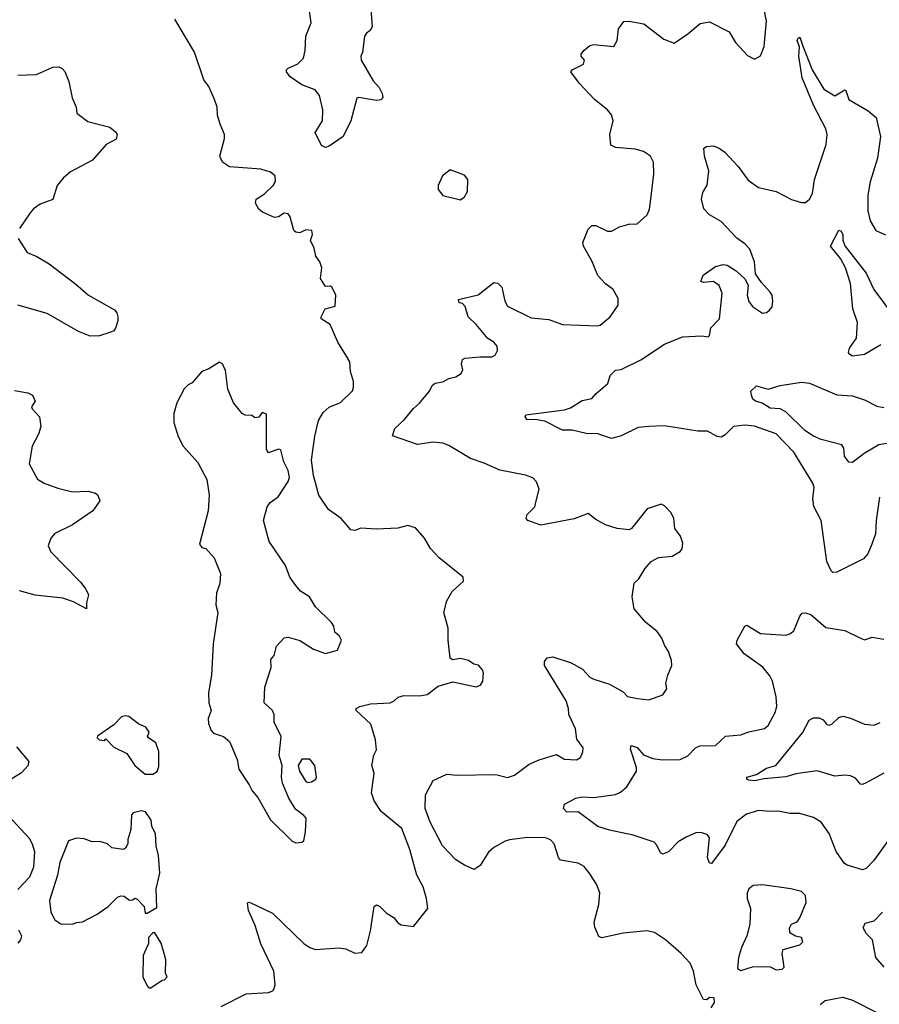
# Model space of a CAD drawing. Extents: x 2199565 to 2323334, y 894172 to 1018966.
# Tile 396 of 440: x 2279795 to 2284181, y 1003655 to 1008682. Entities that reach past the tile are written whole.
import ezdxf

# ---------------------------------------------------------------- set-up
doc = ezdxf.new("R2010")
doc.units = 0

msp = doc.modelspace()

# ---------------------------------------------------------------- linework, layer by layer
at = {"layer": '0CON10XD'}
for points in [[(2282183.7, 1007053.7), (2282125, 1007125.6), (2282083.8, 1007165), (2282067.7, 1007217.7), (2282055, 1007232.5), (2282037, 1007237), (2282033.6, 1007253.6), (2282135, 1007277.3), (2282215, 1007339.2), (2282235, 1007335.8), (2282255.4, 1007315.4), (2282270.4, 1007245), (2282285, 1007220), (2282405, 1007159.4), (2282495, 1007151.2), (2282565, 1007126), (2282745, 1007119.2), (2282757.3, 1007122.7), (2282808.8, 1007165), (2282848.8, 1007225), (2282848.8, 1007258.8), (2282823.8, 1007305), (2282785, 1007333.8), (2282745.8, 1007375), (2282715, 1007450), (2282672.5, 1007525), (2282668.8, 1007545), (2282695, 1007612.5), (2282715, 1007631.2), (2282735, 1007631.2), (2282795, 1007601.2), (2282815, 1007602), (2282855, 1007623.8), (2282903, 1007637), (2282945, 1007640), (2282996.2, 1007685), (2283008, 1007715), (2283015.8, 1007765), (2283030.8, 1007895), (2283029.2, 1007955), (2283013.8, 1007985), (2282978.1, 1008008.1), (2282935, 1008020), (2282835, 1008029.2), (2282811.9, 1008041.9), (2282805.8, 1008095), (2282824, 1008165), (2282815.7, 1008195.7), (2282795, 1008221.2), (2282728, 1008275), (2282651.2, 1008355), (2282607.5, 1008415), (2282613.9, 1008426.1), (2282672.5, 1008455), (2282676.7, 1008475), (2282660, 1008495), (2282660, 1008505), (2282673.3, 1008525), (2282705, 1008550), (2282725, 1008555.7), (2282827.5, 1008545), (2282843.3, 1008575), (2282851.2, 1008635), (2282878.3, 1008671.7), (2282903.6, 1008673.6), (2282980, 1008660), (2283082, 1008582), (2283135, 1008562.5), (2283205, 1008610), (2283267.7, 1008662.3), (2283315, 1008671.2), (2283415, 1008620), (2283448, 1008565), (2283509.3, 1008499.3), (2283545, 1008480), (2283575, 1008497.5), (2283593.8, 1008545), (2283605.8, 1008675), (2283566.7, 1008865)], [(2281586.4, 1008735), (2281593.3, 1008645), (2281583.9, 1008626.1), (2281565, 1008613.3), (2281555, 1008597.5), (2281545, 1008513.8), (2281536.5, 1008495), (2281537.5, 1008475), (2281599.1, 1008369.1), (2281630, 1008335), (2281645.6, 1008305), (2281647.6, 1008282.4), (2281637.4, 1008272.6), (2281615, 1008268.5), (2281525, 1008284.2), (2281515, 1008281.2), (2281484.4, 1008165), (2281446, 1008085), (2281375, 1008035.8), (2281355, 1008028.8), (2281335, 1008040), (2281302.5, 1008105), (2281340.5, 1008165), (2281342, 1008222), (2281324.6, 1008294.6), (2281303.6, 1008323.6), (2281235, 1008348.5), (2281175, 1008390.6), (2281156, 1008415), (2281156, 1008425), (2281165, 1008434), (2281215, 1008455.6), (2281242.9, 1008485), (2281251.9, 1008525), (2281255, 1008597.5), (2281282.7, 1008665), (2281258.5, 1008835)], [(2280823.8, 1003645), (2280951.7, 1003708.3), (2281065, 1003716.2), (2281086.1, 1003723.9), (2281093.9, 1003736.1), (2281098, 1003755), (2281092.2, 1003825), (2281025, 1003963.3), (2280997.6, 1004057.6), (2280962.5, 1004135), (2280958.3, 1004171.7), (2280962.5, 1004177.5), (2280975, 1004173.3), (2281085, 1004121.2), (2281245.5, 1003965.5), (2281276.2, 1003945), (2281305, 1003935.7), (2281425, 1003944.3), (2281458.8, 1003938.8), (2281505, 1003916.7), (2281540.7, 1003919.3), (2281566.2, 1003955), (2281585, 1004030), (2281603.8, 1004155), (2281615, 1004162.5), (2281632.5, 1004155), (2281665, 1004122.5), (2281706.4, 1004096.4), (2281723.6, 1004073.6), (2281741.7, 1004061.7), (2281805, 1004052.5), (2281877.5, 1004145), (2281871.2, 1004195), (2281853.8, 1004255), (2281822, 1004315), (2281785.6, 1004445), (2281745, 1004552), (2281640.3, 1004640.3), (2281604.7, 1004694.7), (2281590.7, 1004735), (2281604.5, 1004835), (2281592.5, 1004875), (2281602, 1004928), (2281615.8, 1004955), (2281611.1, 1005005), (2281586.2, 1005086.2), (2281512.5, 1005155), (2281512.5, 1005165), (2281530, 1005175), (2281585, 1005188.9), (2281685, 1005193.8), (2281706.1, 1005203.9), (2281726.4, 1005223.6), (2281755, 1005232.5), (2281835, 1005230), (2281875, 1005236.2), (2281930.5, 1005279.5), (2282005, 1005302), (2282125, 1005276.7), (2282145.9, 1005284.1), (2282158.8, 1005305), (2282161.2, 1005345), (2282156.4, 1005363.6), (2282135.8, 1005385.8), (2282112.3, 1005392.3), (2282085, 1005410), (2282045, 1005421.2), (2282003.8, 1005413.8), (2281992, 1005422), (2281981.4, 1005515), (2281982, 1005575), (2281958.6, 1005655), (2281974, 1005715), (2282002.5, 1005762.5), (2282060, 1005815), (2282057.5, 1005835), (2281935, 1005933.8), (2281892.1, 1005982.1), (2281861.2, 1006035), (2281815, 1006087.5), (2281775, 1006100), (2281725, 1006086.7), (2281615, 1006080), (2281536.1, 1006086.1), (2281505, 1006074), (2281485, 1006076.7), (2281436.2, 1006135), (2281371.1, 1006181.1), (2281321.5, 1006255), (2281294.1, 1006355), (2281283.7, 1006433.7), (2281300.4, 1006555), (2281320.4, 1006635), (2281343, 1006677), (2281375, 1006703.5), (2281431.8, 1006728.2), (2281493, 1006787), (2281499.2, 1006805), (2281498.1, 1006835), (2281483.3, 1006885), (2281479.2, 1006935), (2281463.6, 1006963.6), (2281418.6, 1007035), (2281379.4, 1007125), (2281334.2, 1007155), (2281332.9, 1007165), (2281354.3, 1007205.7), (2281405, 1007220), (2281408.8, 1007275), (2281390, 1007315), (2281381.7, 1007321.7), (2281355, 1007320), (2281330, 1007360), (2281336.7, 1007415), (2281325.9, 1007445.9), (2281306.7, 1007475), (2281297.5, 1007515), (2281278.8, 1007555), (2281288.8, 1007585), (2281286.7, 1007605), (2281255, 1007608.8), (2281225, 1007593.3), (2281205, 1007596.7), (2281193.8, 1007605), (2281176.2, 1007675), (2281165, 1007691.2), (2281145, 1007694), (2281115, 1007675.8), (2281095, 1007672.5), (2281035, 1007699.2), (2281016, 1007715), (2280998.8, 1007745), (2281002, 1007765), (2281045, 1007792.5), (2281088, 1007835), (2281100.8, 1007855), (2281098.8, 1007885), (2281075, 1007902.5), (2281025, 1007918.6), (2280865, 1007930.8), (2280830, 1007955), (2280815.8, 1007985), (2280840, 1008075), (2280840, 1008095), (2280818.8, 1008148.8), (2280804.3, 1008195), (2280802.5, 1008235), (2280788.6, 1008275), (2280759.7, 1008339.7), (2280734.4, 1008374.4), (2280686.7, 1008515), (2280587.5, 1008685)], [(2284182.9, 1006245), (2284165.5, 1006125), (2284162.4, 1006057.6), (2284144, 1006005), (2284122, 1005955), (2284100.6, 1005929.4), (2283965, 1005860.8), (2283945, 1005860), (2283935, 1005868.8), (2283914.4, 1005915), (2283884.3, 1006125), (2283846.9, 1006196.9), (2283842.5, 1006235), (2283848.6, 1006295), (2283842.9, 1006315), (2283745, 1006474.4), (2283655, 1006567.1), (2283545, 1006606.2), (2283495, 1006611.9), (2283436.7, 1006605), (2283395, 1006562), (2283375, 1006550.8), (2283353.4, 1006553.4), (2283305, 1006580.8), (2283255, 1006580.9), (2283085, 1006608.8), (2283005, 1006604.6), (2282951, 1006599), (2282865, 1006557.7), (2282815, 1006544.4), (2282745, 1006568.1), (2282685, 1006568.8), (2282615, 1006585.4), (2282565, 1006586.4), (2282475, 1006631.8), (2282425, 1006640), (2282385, 1006639.2), (2282374, 1006655), (2282378, 1006665), (2282575, 1006690), (2282605, 1006700), (2282665, 1006738), (2282715, 1006747.5), (2282736.1, 1006773.9), (2282796.7, 1006825), (2282807.5, 1006865), (2282835, 1006893.3), (2282865, 1006896.7), (2282965, 1006944.4), (2283085, 1007025.5), (2283176.6, 1007063.4), (2283275, 1007067.5), (2283307.8, 1007062.2), (2283315, 1007070), (2283321.7, 1007108.3), (2283365.5, 1007154.5), (2283379.4, 1007285), (2283364.3, 1007324.3), (2283335.6, 1007345.6), (2283285, 1007340.8), (2283271.2, 1007345), (2283283.2, 1007376.8), (2283345, 1007422), (2283385, 1007432.5), (2283405, 1007429.2), (2283450.2, 1007400.2), (2283497.1, 1007357.1), (2283512, 1007325), (2283507.5, 1007275), (2283515, 1007243.3), (2283535, 1007216.7), (2283585, 1007183.3), (2283605, 1007186.7), (2283621.7, 1007198.3), (2283633.9, 1007216.1), (2283638, 1007245), (2283634, 1007275), (2283625, 1007290), (2283579.5, 1007339.5), (2283548.8, 1007385), (2283544.2, 1007445), (2283520.6, 1007510.6), (2283495, 1007538.1), (2283455, 1007566.9), (2283375, 1007651.9), (2283315, 1007685.8), (2283285.7, 1007715.7), (2283274.2, 1007765.8), (2283281.2, 1007798.8), (2283302.3, 1007837.7), (2283310.7, 1007909.3), (2283290, 1007985), (2283286.7, 1008025), (2283300, 1008035), (2283335, 1008038), (2283365, 1008025.8), (2283392.5, 1008005), (2283461.3, 1007931.3), (2283512.8, 1007862.8), (2283565, 1007825.7), (2283655, 1007804.2), (2283733.2, 1007763.2), (2283785, 1007748.6), (2283805, 1007749.2), (2283825.7, 1007765), (2283841.1, 1007795), (2283850, 1007865), (2283909.6, 1008045), (2283915.3, 1008095), (2283907.8, 1008125), (2283845.5, 1008245.5), (2283788.4, 1008385), (2283770.9, 1008495), (2283773.6, 1008543.6), (2283762.9, 1008575), (2283765, 1008586), (2283775, 1008592), (2283788.8, 1008551.2), (2283838.8, 1008425), (2283897.7, 1008327.7), (2283955, 1008292.9), (2284005, 1008323.1), (2284010.9, 1008320.9), (2284026.2, 1008275), (2284125, 1008216), (2284165, 1008182.5), (2284187.5, 1008085), (2284172.7, 1007975), (2284135, 1007853.3), (2284122.9, 1007785), (2284123.5, 1007705), (2284134.4, 1007654.4), (2284163.8, 1007605), (2284213, 1007583)], [(2279785, 1008398), (2279881.7, 1008401.7), (2279965, 1008439.2), (2279995, 1008441.2), (2280012.3, 1008432.3), (2280025, 1008417.5), (2280045.8, 1008365.8), (2280063, 1008283), (2280083.8, 1008235), (2280086.7, 1008205), (2280142.7, 1008162.7), (2280255, 1008132.5), (2280285, 1008108.8), (2280292, 1008095), (2280287.7, 1008072.3), (2280236.2, 1008045), (2280166, 1007964), (2280055, 1007905.7), (2280017.1, 1007872.9), (2279987.1, 1007835), (2279965, 1007763.8), (2279900.3, 1007739.7), (2279865, 1007716), (2279848.8, 1007695), (2279793.8, 1007615)], [(2282045, 1007762.5), (2282065, 1007777.5), (2282080, 1007805), (2282082.5, 1007865), (2282065, 1007887.5), (2281992.5, 1007915), (2281952, 1007885), (2281931.2, 1007835), (2281930, 1007815), (2281955, 1007783.8), (2282045, 1007762.5)], [(2284188.5, 1007021.5), (2284105, 1006972.9), (2284045, 1006963.8), (2284026.4, 1006976.4), (2284023.3, 1006985), (2284030, 1007005), (2284064.1, 1007055.9), (2284069.4, 1007135), (2284045.6, 1007205), (2284033.5, 1007335), (2284008.5, 1007415), (2283982.8, 1007462.8), (2283932, 1007525), (2283975, 1007607.8), (2283985, 1007604), (2283995.3, 1007585.3), (2283994.5, 1007555.5), (2284005, 1007528), (2284115, 1007388.1), (2284154.1, 1007304.1), (2284251.3, 1007171.3)], [(2279786.7, 1007565), (2279833.2, 1007493.2), (2279882.7, 1007472.7), (2279945.5, 1007435.5), (2280082.2, 1007332.2), (2280146.2, 1007275), (2280279.7, 1007199.7), (2280291.2, 1007185), (2280296.2, 1007165), (2280296.1, 1007143.9), (2280283.9, 1007106.1), (2280275, 1007093.8), (2280255, 1007084), (2280202, 1007068), (2280155, 1007065.8), (2280095, 1007089.2), (2279935, 1007181.9), (2279785.6, 1007224.4)], [(2283323, 1003637), (2283340, 1003665), (2283338.3, 1003688.3), (2283315, 1003690), (2283301.7, 1003678.3), (2283285, 1003680), (2283246.7, 1003755), (2283233.3, 1003825), (2283216.7, 1003865), (2283170, 1003915), (2283090, 1003985), (2283035, 1004021.2), (2282995, 1004031.2), (2282875, 1004019.2), (2282765, 1003994), (2282750.8, 1004000.8), (2282729.5, 1004049.5), (2282727.1, 1004075), (2282750.8, 1004165), (2282756.2, 1004225), (2282738.3, 1004268.3), (2282705, 1004322), (2282675, 1004358.6), (2282645, 1004375.6), (2282555, 1004390.8), (2282544.6, 1004404.6), (2282521.9, 1004475), (2282504, 1004495), (2282477.5, 1004505), (2282386.2, 1004506.2), (2282295, 1004495.5), (2282272.3, 1004487.7), (2282213.8, 1004456.2), (2282187.2, 1004432.8), (2282145, 1004363.8), (2282115, 1004344), (2282065, 1004365.8), (2282019.2, 1004395), (2281952, 1004465), (2281889.2, 1004585), (2281864, 1004655), (2281866.2, 1004725), (2281905, 1004798.1), (2281975, 1004830.8), (2282025, 1004824.6), (2282225, 1004828), (2282285, 1004813.8), (2282319.2, 1004825), (2282395, 1004881.4), (2282445, 1004903.1), (2282535, 1004931.4), (2282575, 1004907.5), (2282636.9, 1004903.1), (2282656.7, 1004915), (2282668, 1004945), (2282670, 1004965), (2282638.4, 1005008.4), (2282631.4, 1005061.4), (2282596.7, 1005135), (2282595.5, 1005165), (2282583.8, 1005205), (2282473.8, 1005385), (2282473.3, 1005405), (2282486.4, 1005423.6), (2282515, 1005428.8), (2282608.6, 1005398.6), (2282666.1, 1005366.1), (2282705, 1005325.8), (2282725, 1005314.3), (2282805, 1005290), (2282875, 1005250), (2282896.4, 1005226.4), (2282946.8, 1005216.8), (2283005, 1005209.2), (2283077.5, 1005235), (2283096.7, 1005265), (2283092.5, 1005295), (2283102.5, 1005335), (2283122.5, 1005385), (2283121.2, 1005411.2), (2283105.6, 1005455.6), (2283086.2, 1005485), (2283071.2, 1005525), (2283047.9, 1005557.9), (2282990, 1005605), (2282930, 1005675), (2282920.8, 1005735), (2282931.2, 1005805), (2282955, 1005827.5), (2282985, 1005877.5), (2283016.7, 1005915), (2283055, 1005936), (2283125, 1005943.8), (2283165, 1005967.5), (2283175, 1005980), (2283179.3, 1006009.3), (2283166.7, 1006045), (2283137.5, 1006085), (2283133.3, 1006135), (2283120, 1006165), (2283085, 1006200), (2283068.3, 1006208.3), (2282997.5, 1006185), (2282917.5, 1006085), (2282905, 1006077.5), (2282843.9, 1006083.9), (2282785, 1006103.8), (2282735, 1006130), (2282695, 1006160), (2282625, 1006134.2), (2282455, 1006101.2), (2282387.5, 1006125), (2282378.8, 1006135), (2282384.2, 1006155.8), (2282423.8, 1006195), (2282430.8, 1006225), (2282445.8, 1006285), (2282432.7, 1006322.7), (2282413, 1006343), (2282376.6, 1006356.6), (2282245, 1006382.5), (2282165, 1006418), (2282095, 1006440.9), (2281985, 1006508.5), (2281955, 1006520.5), (2281905.6, 1006525.6), (2281825, 1006513.3), (2281697.5, 1006557.5), (2281708.8, 1006595), (2281759.2, 1006640.8), (2281804, 1006696), (2281835.4, 1006724.6), (2281886.2, 1006785), (2281900, 1006815), (2281914.4, 1006825.6), (2281955, 1006832.5), (2281985, 1006850), (2282020.9, 1006859.1), (2282047.5, 1006875), (2282055.6, 1006895), (2282048.8, 1006925), (2282055, 1006946.7), (2282067, 1006953), (2282145, 1006960), (2282205, 1006960), (2282221.7, 1006968.3), (2282233, 1006993), (2282231.2, 1007015), (2282214, 1007035), (2282183.7, 1007053.7)], [(2281205, 1004480), (2281235, 1004483.8), (2281245, 1004490), (2281254, 1004535), (2281256.2, 1004605), (2281245, 1004620), (2281201.9, 1004651.9), (2281168.3, 1004708.3), (2281136, 1004785), (2281130.8, 1004815), (2281134, 1004875), (2281118.8, 1004925), (2281129.2, 1005025), (2281094.2, 1005094.2), (2281092.9, 1005135), (2281085.6, 1005155), (2281042.9, 1005195), (2281045.7, 1005275), (2281078.8, 1005375), (2281076.7, 1005415), (2281093.6, 1005436.4), (2281106.4, 1005483.6), (2281145, 1005526.7), (2281165, 1005528.8), (2281225, 1005512), (2281295, 1005468.8), (2281355.8, 1005445.8), (2281417.5, 1005462.5), (2281437.5, 1005515), (2281426.7, 1005535), (2281403.8, 1005555), (2281398.8, 1005585), (2281386.7, 1005605), (2281304.4, 1005684.4), (2281273.8, 1005735), (2281228.8, 1005765), (2281205, 1005793.8), (2281174, 1005835), (2281151.2, 1005895), (2281068.3, 1006018.3), (2281040, 1006125), (2281058, 1006195), (2281073.4, 1006216.6), (2281113.4, 1006246.6), (2281165.8, 1006325), (2281171.4, 1006345), (2281165, 1006380), (2281142.5, 1006425), (2281127.5, 1006485), (2281115, 1006488.8), (2281065, 1006470), (2281055, 1006487.5), (2281055, 1006667.5), (2281033, 1006677), (2281015, 1006652.5), (2280995, 1006650), (2280981.7, 1006661.7), (2280945, 1006662.5), (2280930.7, 1006670.7), (2280886.7, 1006725), (2280857.5, 1006795), (2280845, 1006890), (2280830, 1006925), (2280815, 1006932.5), (2280760.7, 1006899.3), (2280724.2, 1006885.8), (2280675, 1006827.5), (2280655, 1006817.5), (2280635, 1006797.5), (2280596.7, 1006725), (2280581.7, 1006671.7), (2280581.2, 1006625), (2280604.1, 1006554.1), (2280630, 1006505), (2280705, 1006421.2), (2280750, 1006335), (2280762.9, 1006255), (2280756.7, 1006175), (2280712.5, 1006005), (2280725, 1005987.5), (2280745, 1005982.5), (2280787.5, 1005935), (2280820, 1005855), (2280816.1, 1005803.9), (2280800, 1005755), (2280796.2, 1005695), (2280806, 1005655), (2280782, 1005495), (2280773.9, 1005336.1), (2280758, 1005245), (2280760, 1005195), (2280772.5, 1005155), (2280756.7, 1005115), (2280758.3, 1005088.3), (2280773, 1005053), (2280785, 1005040), (2280835, 1005022.5), (2280866.2, 1004996.2), (2280905.7, 1004905.7), (2280914, 1004855), (2280966, 1004776), (2280981.2, 1004745), (2281010.7, 1004710.7), (2281075, 1004596.7), (2281185, 1004488.8), (2281205, 1004480)], [(2284345, 1006538.8), (2284179.2, 1006510.9), (2284103.3, 1006466.7), (2284045, 1006421.2), (2284025, 1006423.3), (2284003.6, 1006453.6), (2284000, 1006495), (2283990.6, 1006510.6), (2283885, 1006538.5), (2283845.8, 1006555), (2283800.6, 1006585), (2283705, 1006680.4), (2283675, 1006694.5), (2283625, 1006699.2), (2283583.6, 1006723.6), (2283550, 1006735), (2283536, 1006745), (2283528.6, 1006765), (2283526.2, 1006785), (2283555, 1006812.5), (2283615, 1006795.6), (2283675.6, 1006814.4), (2283785, 1006832), (2283825.8, 1006825.8), (2283965, 1006766.7), (2284045, 1006761.8), (2284105, 1006741.5), (2284167.9, 1006707.9), (2284205, 1006701.9)], [(2279768.5, 1006788.5), (2279836.9, 1006776.9), (2279860, 1006765), (2279873.8, 1006735), (2279856.2, 1006705), (2279858.8, 1006695), (2279896.7, 1006655), (2279903.8, 1006605), (2279892, 1006565), (2279859.2, 1006505), (2279843.8, 1006415), (2279886.8, 1006336.8), (2279920, 1006315), (2279989.7, 1006289.7), (2280065, 1006271.9), (2280145.5, 1006275.5), (2280182.5, 1006265), (2280193.3, 1006255), (2280203.8, 1006225), (2280168, 1006175), (2280065, 1006102.5), (2279975, 1006058.6), (2279954.4, 1006035), (2279940.8, 1005995), (2279954, 1005965), (2280105, 1005810), (2280132, 1005775), (2280145.8, 1005745), (2280136.2, 1005705), (2280136.2, 1005675), (2280070.3, 1005710.3), (2280015, 1005729.2), (2279875, 1005744.3), (2279795, 1005765.6)], [(2284232.3, 1004497.7), (2284152.4, 1004387.6), (2284115, 1004348), (2284095, 1004342.5), (2284017.5, 1004365), (2284004.5, 1004374.5), (2283961.4, 1004435), (2283925, 1004526.7), (2283883.8, 1004585), (2283845, 1004608.8), (2283775, 1004630), (2283725, 1004628.8), (2283665, 1004641.9), (2283625, 1004638.9), (2283565, 1004644.5), (2283503.9, 1004626.1), (2283455, 1004589.2), (2283395, 1004468.1), (2283325, 1004373.8), (2283315, 1004376.7), (2283304.4, 1004405), (2283314.2, 1004505), (2283305, 1004521.2), (2283272.3, 1004532.3), (2283245, 1004530), (2283195, 1004509.2), (2283155, 1004484.2), (2283105, 1004434.2), (2283075, 1004422), (2283065, 1004428), (2283046.9, 1004466.9), (2283032.4, 1004482.4), (2282925, 1004519.4), (2282805, 1004544), (2282745, 1004562.9), (2282645, 1004637.8), (2282586.6, 1004636.6), (2282570.8, 1004655), (2282575, 1004676.7), (2282632.6, 1004707.4), (2282665, 1004714.3), (2282725, 1004710.8), (2282835, 1004726.7), (2282861.4, 1004738.6), (2282892.5, 1004765), (2282943.1, 1004845), (2282941.9, 1004865), (2282912.3, 1004957.7), (2282915, 1004976.2), (2282945, 1004966), (2282978.5, 1004928.5), (2283025, 1004910.5), (2283075, 1004903.5), (2283164.6, 1004905.4), (2283205, 1004924.4), (2283244, 1004965), (2283265, 1004974.3), (2283345, 1004975.8), (2283395.9, 1005024.1), (2283475, 1005030.8), (2283515, 1005046), (2283595, 1005062.5), (2283615, 1005078), (2283650, 1005145), (2283658.6, 1005175), (2283655.7, 1005224.3), (2283635.6, 1005305), (2283622.6, 1005332.6), (2283586.9, 1005376.9), (2283491.4, 1005445), (2283453.5, 1005495), (2283455.7, 1005514.3), (2283495, 1005586.2), (2283505, 1005591.2), (2283575, 1005548.1), (2283705, 1005540), (2283725, 1005546), (2283745, 1005562), (2283775, 1005636.7), (2283788, 1005652), (2283805, 1005654), (2283831.2, 1005645), (2283908.3, 1005578.3), (2284005, 1005564), (2284078.1, 1005528.1), (2284105, 1005516), (2284145, 1005530), (2284205, 1005520)], [(2280475, 1004830), (2280496.1, 1004843.9), (2280505, 1004870), (2280505.9, 1004945.9), (2280489.3, 1004989.3), (2280452.5, 1005015), (2280447.5, 1005025), (2280456.7, 1005045), (2280439.4, 1005069.4), (2280402.5, 1005085), (2280352.5, 1005125), (2280335, 1005128.8), (2280315, 1005122.5), (2280275, 1005082.5), (2280192.5, 1005025), (2280190, 1005015), (2280200, 1005005), (2280227.5, 1005002.5), (2280235, 1005010), (2280275, 1004967.5), (2280342.5, 1004935), (2280382.5, 1004875), (2280435, 1004830), (2280475, 1004830)], [(2284205, 1004835.5), (2284114, 1004786), (2284095, 1004777.1), (2284085, 1004779.2), (2284060.3, 1004810.3), (2284035, 1004822.5), (2284005.8, 1004825.8), (2283955, 1004820), (2283865, 1004847.8), (2283755, 1004832.5), (2283705, 1004816.1), (2283593.8, 1004806.2), (2283545, 1004795.5), (2283515, 1004799.2), (2283505.6, 1004805), (2283505.6, 1004815), (2283555, 1004828.9), (2283605, 1004860), (2283653.3, 1004875), (2283788.9, 1005041.1), (2283823.3, 1005105), (2283845, 1005117.5), (2283875, 1005117.5), (2283895, 1005107.5), (2283913.2, 1005083.2), (2283925, 1005080), (2283938.8, 1005085), (2283975, 1005118.8), (2283995, 1005126.2), (2284035, 1005115.8), (2284105, 1005085.6), (2284155, 1005080), (2284185, 1005093.5)], [(2279778.9, 1004968.9), (2279841.2, 1004895), (2279837.3, 1004872.7), (2279805, 1004837.5), (2279755, 1004805.6)], [(2281265, 1004786.9), (2281285, 1004790.6), (2281305.7, 1004804.3), (2281310, 1004815), (2281302, 1004875), (2281275, 1004906), (2281235, 1004907.5), (2281216, 1004875), (2281222.2, 1004845), (2281255, 1004791.9), (2281265, 1004786.9)], [(2280065, 1004064.2), (2280085, 1004073.3), (2280115, 1004076.2), (2280190, 1004115), (2280246.7, 1004155), (2280295, 1004202.5), (2280311.7, 1004208.3), (2280327.7, 1004207.7), (2280355, 1004187.5), (2280371.7, 1004188.3), (2280385, 1004197.5), (2280395, 1004192.5), (2280430, 1004155), (2280435, 1004120), (2280445, 1004120), (2280495, 1004150), (2280491.2, 1004245), (2280510, 1004325), (2280504, 1004415), (2280491.2, 1004465), (2280487.5, 1004525), (2280470, 1004565), (2280465.9, 1004595.9), (2280437.7, 1004637.7), (2280415, 1004643.3), (2280375, 1004632.5), (2280365, 1004622.5), (2280361.7, 1004548.3), (2280347, 1004497), (2280346.7, 1004475), (2280335, 1004452.5), (2280325, 1004446.2), (2280265, 1004453.3), (2280243.9, 1004473.9), (2280205, 1004486), (2280165, 1004484.2), (2280125, 1004500), (2280085, 1004504), (2280045, 1004490), (2280000.5, 1004379.5), (2279988.8, 1004315), (2279947.8, 1004185), (2279954.5, 1004125), (2279975, 1004086.2), (2280005.9, 1004065.9), (2280065, 1004064.2)], [(2279738.2, 1004618.2), (2279843.1, 1004503.1), (2279859.7, 1004475), (2279871.2, 1004435), (2279865.8, 1004355), (2279845, 1004304.4), (2279785, 1004241.4)], [(2283475, 1003827.5), (2283533.6, 1003846.4), (2283595, 1003848.8), (2283625, 1003846.7), (2283655, 1003830.8), (2283685, 1003834.3), (2283696.2, 1003845), (2283686.2, 1003915), (2283690, 1003935), (2283775, 1003959.2), (2283790.8, 1003975), (2283785, 1003996.2), (2283753.6, 1004003.6), (2283725, 1004020), (2283722.5, 1004045), (2283732.5, 1004065), (2283763, 1004077), (2283775, 1004097.5), (2283808.2, 1004175), (2283805, 1004211.2), (2283785, 1004231.1), (2283730, 1004245), (2283585, 1004265.8), (2283538.4, 1004261.6), (2283515.4, 1004245), (2283506.8, 1004225), (2283507.2, 1004195), (2283524.4, 1004145), (2283520, 1004065), (2283506.2, 1004005), (2283477.5, 1003945), (2283463.3, 1003895), (2283458.3, 1003838.3), (2283475, 1003827.5)], [(2284206.5, 1003845), (2284164, 1003894), (2284146.2, 1003985), (2284115.8, 1004015), (2284099.2, 1004045), (2284109.7, 1004070.3), (2284155, 1004081.8), (2284196.9, 1004125)], [(2279790, 1004035), (2279803.8, 1004005), (2279800, 1003985), (2279785, 1003966.7)], [(2280465, 1003740), (2280521.7, 1003778.3), (2280535, 1003780), (2280547.5, 1003795), (2280540, 1003815), (2280541.7, 1003881.7), (2280532.5, 1003915), (2280517, 1003967), (2280485, 1004020), (2280475, 1004020), (2280453, 1003997), (2280452.5, 1003965), (2280426, 1003905), (2280423.8, 1003795), (2280445, 1003750), (2280455, 1003740), (2280465, 1003740)], [(2283880, 1003655), (2283905, 1003674.2), (2283995, 1003691.4), (2284045, 1003675.7), (2284165, 1003615.8)]]:
    msp.add_lwpolyline(points, dxfattribs=at)

doc.saveas('drawing.dxf')
